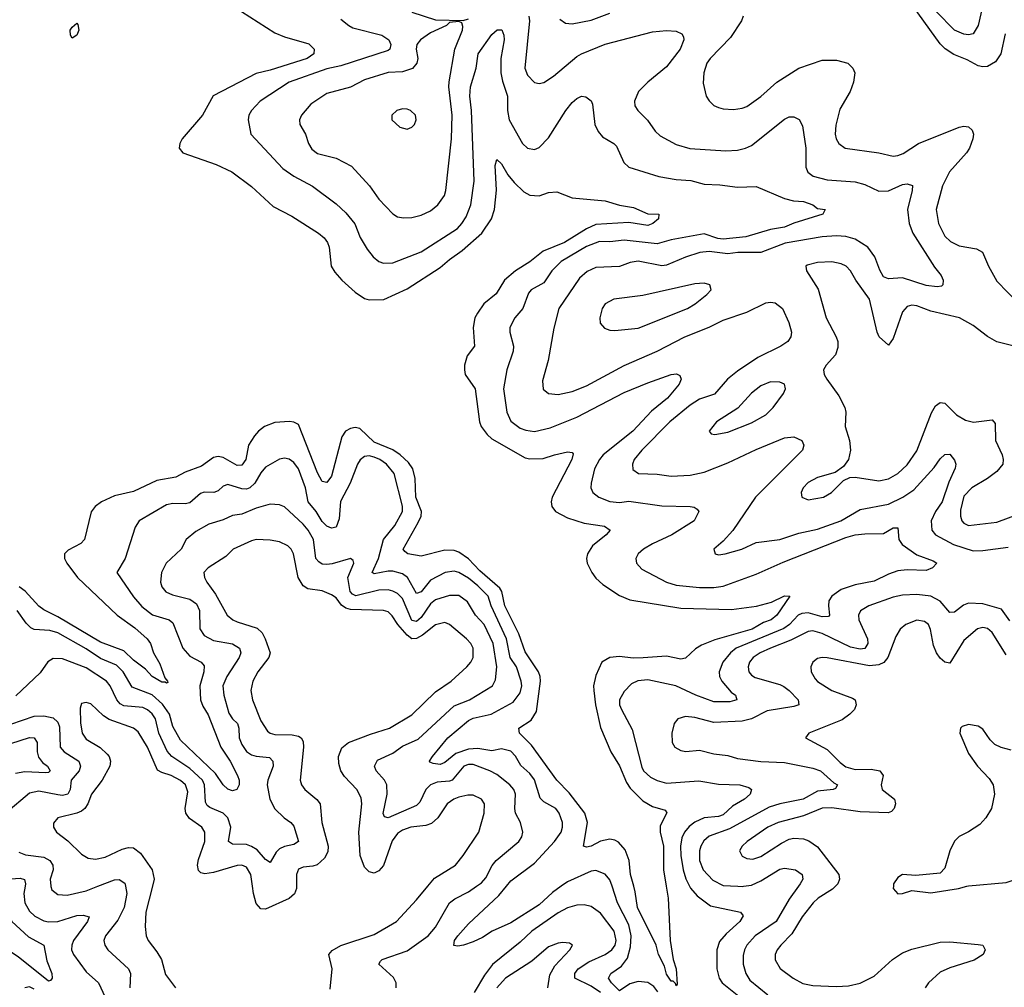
# Model space of a CAD drawing. Header units: inches. Extents: x 1843162 to 1959474, y 907081 to 1016326.
# Tile 503 of 656: x 1901088 to 1905261, y 999572 to 1003675. Entities that reach past the tile are written whole.
import ezdxf

# ---------------------------------------------------------------- set-up
doc = ezdxf.new("R2010")
doc.units = ezdxf.units.IN
doc.header["$MEASUREMENT"] = 0
doc.layers.add('B9000', color=7, linetype='Continuous')
doc.layers.add('B9909', color=7, linetype='Continuous')

msp = doc.modelspace()

# ---------------------------------------------------------------- linework, layer by layer
at = {"layer": 'B9000', "color": 5}
for points, elevation in [([(1905172.7, 1003750), (1905151, 1003650), (1905130, 1003615.4), (1905110, 1003610.9), (1905090, 1003613.8), (1905050, 1003630.8), (1904894.7, 1003790)], 460), ([(1905264.6, 1003615.4), (1905246.5, 1003530), (1905223.9, 1003496.1), (1905190, 1003476.9), (1905170, 1003475), (1905150, 1003479.9), (1905104.4, 1003504.4), (1905047.4, 1003527.4), (1905011.4, 1003551.4), (1904990, 1003573.1), (1904876.9, 1003730)], 480), ([(1902029, 1003710), (1902170, 1003618.8), (1902210, 1003602.2), (1902313.3, 1003573.2), (1902336.5, 1003550), (1902334.3, 1003530), (1902307.2, 1003510), (1902150, 1003460.3), (1902090, 1003447.3), (1901907.6, 1003352.4), (1901863.1, 1003270), (1901776.4, 1003170), (1901766.4, 1003150), (1901763.8, 1003130), (1901779.1, 1003110), (1901921.6, 1003061.6), (1901986.7, 1003030), (1902070, 1002967.9), (1902162.5, 1002882.5), (1902242.1, 1002842.1), (1902354.3, 1002770), (1902378.5, 1002750), (1902393.4, 1002730), (1902399.4, 1002710), (1902408.1, 1002630), (1902423.8, 1002603.8), (1902454.2, 1002570), (1902510, 1002520.2), (1902550, 1002493.1), (1902570, 1002487.3), (1902631.4, 1002488.6), (1902730, 1002533.5), (1902870, 1002623.7), (1902910, 1002658.4), (1902964.1, 1002695.9), (1903046.5, 1002770), (1903088.1, 1002830), (1903101.2, 1002870), (1903108.6, 1002951.4), (1903104, 1003056), (1903110, 1003082), (1903130, 1003063.7), (1903157.1, 1003017.1), (1903184.2, 1002984.2), (1903224.7, 1002944.7), (1903250, 1002930.9), (1903290, 1002928.1), (1903330, 1002942.8), (1903365.5, 1002945.5), (1903430, 1002919.5), (1903570, 1002907.3), (1903630, 1002888.8), (1903690, 1002879.2), (1903750, 1002851.5), (1903797.3, 1002850), (1903795.6, 1002830), (1903771.3, 1002810), (1903750, 1002802.4), (1903670, 1002814.6), (1903530, 1002806.3), (1903490, 1002787.8), (1903396.8, 1002730), (1903306.7, 1002693.3), (1903250, 1002648.6), (1903190, 1002609.9), (1903142.7, 1002570), (1903107.9, 1002512.1), (1903055.5, 1002470), (1903027.9, 1002430), (1903017.6, 1002410), (1903010.1, 1002370.1), (1903015.5, 1002290), (1902984.7, 1002250), (1902973.2, 1002210), (1902973.2, 1002190), (1902976.9, 1002170), (1903018.9, 1002110), (1903037.3, 1001970), (1903044.8, 1001950), (1903070, 1001915.2), (1903090, 1001897.3), (1903230, 1001817), (1903250, 1001812), (1903306.4, 1001813.6), (1903355.1, 1001830), (1903410, 1001841.7), (1903430, 1001839.1), (1903434.6, 1001834.6), (1903428.9, 1001810), (1903344.4, 1001650), (1903340.2, 1001630), (1903343.5, 1001610), (1903359.6, 1001590), (1903410, 1001562.3), (1903480.5, 1001540.5), (1903566.9, 1001526.9), (1903590.2, 1001510.3), (1903573.7, 1001490), (1903516.3, 1001443.7), (1903494.9, 1001410), (1903490.2, 1001390), (1903493.6, 1001370), (1903512.9, 1001330), (1903530, 1001306.7), (1903559.8, 1001279.8), (1903630, 1001232.8), (1903674.2, 1001214.2), (1903890, 1001179.8), (1904105.8, 1001174.2), (1904211.6, 1001188.4), (1904274.8, 1001205.2), (1904330, 1001231.6), (1904352.4, 1001230), (1904297.1, 1001150), (1904272.6, 1001130), (1904241.3, 1001118.7), (1904192.3, 1001090), (1904035.2, 1001044.8), (1903977.3, 1001022.7), (1903952.7, 1001007.3), (1903910, 1000967.6), (1903890, 1000963.8), (1903830, 1000976.5), (1903731.4, 1000968.6), (1903687.8, 1000967.8), (1903630, 1000974), (1903590, 1000970.9), (1903555.2, 1000950), (1903530, 1000893.6), (1903520.3, 1000850), (1903521, 1000830), (1903529.1, 1000769.1), (1903550, 1000673.7), (1903593.7, 1000570), (1903630.1, 1000510.1), (1903659.5, 1000439.5), (1903675.9, 1000415.9), (1903730, 1000361.7), (1903770, 1000338.7), (1903823.4, 1000323.4), (1903831.3, 1000311.3), (1903803.5, 1000256.5), (1903802.2, 1000230), (1903817.5, 1000170), (1903817, 1000070), (1903828.4, 1000000)], 420), ([(1902450, 1003677.4), (1902482.6, 1003650), (1902500.8, 1003640.8), (1902623, 1003610), (1902652.3, 1003590), (1902660.6, 1003570), (1902657.5, 1003550), (1902650, 1003544.1), (1902450, 1003479.5), (1902390, 1003467), (1902230, 1003409.9), (1902107.7, 1003330), (1902070.2, 1003290), (1902059, 1003270), (1902056.5, 1003250), (1902067.7, 1003190), (1902203.5, 1003043.5), (1902250, 1003011), (1902328.9, 1002968.9), (1902430, 1002893.8), (1902470, 1002855.9), (1902508.7, 1002808.7), (1902531.8, 1002751.8), (1902561.2, 1002701.2), (1902586.7, 1002670), (1902610.1, 1002650.1), (1902630, 1002642), (1902670, 1002643.8), (1902790, 1002690.7), (1902943.2, 1002790), (1902962.5, 1002810), (1902981, 1002839), (1903000.7, 1002890), (1903015, 1002990), (1903003.8, 1003290), (1902995.9, 1003350), (1902998.3, 1003390), (1903022.3, 1003470), (1903030.7, 1003530), (1903090, 1003611.5), (1903112, 1003632), (1903131.9, 1003631.9), (1903140.7, 1003610), (1903141.8, 1003590), (1903127.8, 1003510), (1903127.3, 1003450), (1903134, 1003414), (1903155.3, 1003350), (1903156.3, 1003290), (1903162.2, 1003250), (1903219, 1003150), (1903240.5, 1003130), (1903270, 1003124.6), (1903290, 1003133.4), (1903330, 1003174.3), (1903402.5, 1003290), (1903430, 1003323.6), (1903450, 1003341.1), (1903470, 1003350.3), (1903488.4, 1003348.4), (1903510, 1003330.7), (1903516.7, 1003316.7), (1903526.2, 1003230), (1903540.3, 1003200.3), (1903558.3, 1003178.3), (1903606, 1003150), (1903618, 1003138), (1903648.8, 1003070), (1903670.4, 1003050), (1903797.3, 1003010), (1903870, 1002997.5), (1903933.4, 1002993.4), (1903990, 1002978.2), (1904055.2, 1002975.2), (1904130, 1002964.6), (1904210, 1002967.9), (1904330, 1002916.5), (1904367.4, 1002907.4), (1904410, 1002904.1), (1904450.4, 1002890), (1904470, 1002874.6), (1904502, 1002870), (1904492, 1002850), (1904370, 1002811.9), (1904330, 1002794.8), (1904270, 1002784.9), (1904165.4, 1002754.6), (1904070, 1002743.9), (1904047.1, 1002747), (1903990, 1002766.5), (1903850, 1002741.4), (1903790, 1002725), (1903650, 1002739.9), (1903590, 1002733.1), (1903546.3, 1002733.7), (1903490, 1002713.1), (1903383.7, 1002650), (1903343.9, 1002610), (1903310, 1002559.5), (1903255.8, 1002530), (1903244.2, 1002515.8), (1903220.6, 1002450), (1903186.7, 1002410), (1903166.2, 1002370), (1903165.2, 1002350), (1903181, 1002290), (1903179.3, 1002270), (1903152.4, 1002190), (1903138.6, 1002110), (1903152.8, 1002010), (1903170, 1001972.6), (1903210, 1001943), (1903233.7, 1001933.7), (1903270, 1001929), (1903336.4, 1001943.6), (1903450, 1001990.1), (1903650, 1002094.5), (1903750, 1002134.8), (1903850, 1002170.2), (1903872.7, 1002172.8), (1903885.8, 1002165.8), (1903892, 1002150), (1903883.7, 1002130), (1903833.4, 1002070), (1903765.8, 1002014.2), (1903686.8, 1001930), (1903560.7, 1001830), (1903545.2, 1001810), (1903525, 1001770), (1903510.2, 1001710), (1903509.2, 1001690), (1903517.7, 1001670), (1903542.6, 1001650), (1903590, 1001631.9), (1903630, 1001628.2), (1903670, 1001632.5), (1903810, 1001613.2), (1903930.2, 1001610.2), (1903947.3, 1001607.3), (1903959.3, 1001599.3), (1903966, 1001590), (1903946.4, 1001550), (1903851.8, 1001490), (1903770, 1001452.5), (1903732.3, 1001430), (1903709.2, 1001410), (1903699.2, 1001390), (1903703.2, 1001370), (1903724.8, 1001344.8), (1903830, 1001289.5), (1903870, 1001277.5), (1903970, 1001266.8), (1904030, 1001266.4), (1904070, 1001272.7), (1904210, 1001323.5), (1904324.8, 1001375.2), (1904590, 1001478.8), (1904630, 1001490.1), (1904670, 1001495), (1904750, 1001496.6), (1904790, 1001519.6), (1904810, 1001520.7), (1904814.3, 1001470), (1904829.2, 1001450), (1904890, 1001405.2), (1904960.6, 1001380.6), (1904975.5, 1001370), (1904957, 1001350), (1904930, 1001339.1), (1904850, 1001342.6), (1904810, 1001338.4), (1904770, 1001323.9), (1904710, 1001293.4), (1904630, 1001279), (1904570, 1001258.7), (1904530, 1001230.6), (1904518.4, 1001210), (1904515.7, 1001190), (1904520.2, 1001150), (1904516.2, 1001143.8), (1904490, 1001143.2), (1904430, 1001159.2), (1904403.7, 1001156.3), (1904388.3, 1001150), (1904350.9, 1001110), (1904327.3, 1001092.7), (1904124.8, 1001010), (1904101.2, 1000990), (1904068.7, 1000950), (1904052.2, 1000910), (1904053.7, 1000890), (1904063.8, 1000870), (1904103.5, 1000823.5), (1904121.5, 1000810), (1904128.4, 1000790), (1904098.1, 1000781.9), (1904030, 1000782.3), (1903954.6, 1000810), (1903869.4, 1000850.6), (1903750, 1000875.8), (1903708.6, 1000871.4), (1903681.5, 1000858.5), (1903650, 1000825.4), (1903631.1, 1000790), (1903630.2, 1000770), (1903638.5, 1000750), (1903684.4, 1000664.4), (1903724.9, 1000504.9), (1903731.9, 1000490), (1903762.3, 1000462.3), (1903790, 1000448.2), (1903830, 1000436.8), (1903966.6, 1000446.6), (1904050, 1000432.5), (1904141, 1000430), (1904178.4, 1000418.4), (1904190.4, 1000410), (1904183.6, 1000390), (1904159.6, 1000370), (1904110, 1000339.9), (1904070, 1000302.3), (1904050, 1000295.9), (1903990, 1000289.9), (1903950, 1000272.3), (1903926.1, 1000253.9), (1903905.7, 1000230), (1903894.6, 1000205.4), (1903889.4, 1000170.6), (1903890.1, 1000130), (1903899.9, 1000070), (1903911.6, 1000031.6), (1903927.8, 1000000)], 440), ([(1902750, 1003706.3), (1902850, 1003674.2), (1902968, 1003672), (1902990, 1003679)], 460), ([(1903246.8, 1003690), (1903249.6, 1003670), (1903229.5, 1003470), (1903240.1, 1003440.1), (1903270, 1003409), (1903290, 1003404), (1903310, 1003408.1), (1903350, 1003435.2), (1903450, 1003518.6), (1903470, 1003530.9), (1903570, 1003570.8), (1903770, 1003623.8), (1903829.1, 1003629.1), (1903870, 1003626), (1903895, 1003615), (1903901.7, 1003601.7), (1903903.6, 1003590), (1903888.1, 1003550), (1903830, 1003475.5), (1903751.1, 1003410), (1903711.2, 1003370), (1903693.4, 1003330), (1903696.1, 1003310), (1903707.6, 1003290), (1903748.9, 1003248.9), (1903781.9, 1003201.9), (1903802.6, 1003182.6), (1903870, 1003146.3), (1903928.4, 1003128.4), (1904081.6, 1003118.4), (1904130, 1003121.2), (1904165.1, 1003130), (1904190, 1003141.8), (1904330, 1003252.8), (1904350, 1003262.6), (1904370, 1003263.7), (1904391.4, 1003251.4), (1904405.4, 1003225.4), (1904420.7, 1003130), (1904420.5, 1003050), (1904429, 1003029), (1904451.6, 1003011.6), (1904510, 1002995.4), (1904630, 1002988.1), (1904670, 1002976.6), (1904730, 1002947.2), (1904770, 1002949.4), (1904830, 1002975.5), (1904850, 1002979.6), (1904872.1, 1002972.1), (1904871, 1002951), (1904851.3, 1002870), (1904857.5, 1002810), (1904874.3, 1002770), (1904965.9, 1002625.9), (1904994.4, 1002590), (1905003, 1002570), (1905000.7, 1002550), (1904995.1, 1002544.9), (1904977.4, 1002542.6), (1904930, 1002547.9), (1904830, 1002580.5), (1904770, 1002576.4), (1904750, 1002585.1), (1904733.3, 1002613.3), (1904713.3, 1002670), (1904682.8, 1002710), (1904630, 1002744.4), (1904590, 1002755), (1904550, 1002758.8), (1904490, 1002753.8), (1904333.2, 1002726.8), (1904230, 1002688.4), (1904132.3, 1002687.7), (1904090, 1002681.9), (1904010, 1002691.8), (1903971.6, 1002688.4), (1903910, 1002668.4), (1903830, 1002634.2), (1903810, 1002631.4), (1903709.6, 1002650.4), (1903675.1, 1002644.9), (1903630, 1002628.1), (1903530, 1002624.6), (1903493.4, 1002606.6), (1903461.1, 1002578.9), (1903373.1, 1002450), (1903352.8, 1002367.2), (1903328.6, 1002230), (1903303.6, 1002143.6), (1903307.5, 1002107.5), (1903329.3, 1002089.3), (1903370, 1002085.6), (1903430, 1002098.7), (1903490, 1002122.4), (1903650, 1002209.1), (1903790, 1002269), (1903907.3, 1002330), (1904010, 1002370.6), (1904070, 1002400.1), (1904170, 1002434.7), (1904250, 1002474), (1904270, 1002477.4), (1904290, 1002474), (1904321.3, 1002450), (1904348.8, 1002391.2), (1904358.9, 1002350), (1904356.5, 1002330), (1904343.7, 1002310), (1904313.7, 1002290), (1904217.2, 1002242.8), (1904130, 1002184.2), (1904088.7, 1002150), (1904033.7, 1002086.3), (1903970, 1002065.2), (1903930, 1002039.9), (1903844, 1001970), (1903725, 1001850), (1903692.4, 1001810), (1903685.8, 1001790), (1903687.1, 1001767.1), (1903711, 1001750), (1903790, 1001747.2), (1903850, 1001739.5), (1903930, 1001743.1), (1903990, 1001756.4), (1904090, 1001796.1), (1904210, 1001852.5), (1904330, 1001902.2), (1904370, 1001906.7), (1904402.8, 1001890), (1904412.4, 1001870), (1904406.7, 1001850), (1904207.4, 1001650), (1904110.8, 1001509.2), (1904070, 1001464.2), (1904030.6, 1001430), (1904036, 1001410), (1904050, 1001406), (1904079, 1001410), (1904149.4, 1001430), (1904210, 1001458.3), (1904310, 1001470.1), (1904390, 1001497.8), (1904470, 1001515), (1904568.7, 1001550), (1904650, 1001598), (1904770, 1001620.1), (1904830.7, 1001650), (1904878.4, 1001681.6), (1904964.7, 1001775.3), (1904990, 1001812.9), (1905010, 1001831.2), (1905030, 1001832.2), (1905050, 1001807.3), (1905055.5, 1001790), (1905052.6, 1001772.6), (1905026.6, 1001713.4), (1904998.2, 1001630), (1904969.6, 1001590), (1904952.1, 1001550), (1904953.9, 1001510), (1904969.4, 1001490), (1905046.7, 1001450), (1905130, 1001422.4), (1905170, 1001423.6), (1905278.5, 1001438.5)], 460), ([(1903377.1, 1003677.1), (1903400.9, 1003660.9), (1903430, 1003657.5), (1903510, 1003672.5), (1903590, 1003702.5)], 480), ([(1904154.7, 1003690), (1904147.5, 1003670), (1904100.7, 1003599.3), (1904014.7, 1003510), (1904000.2, 1003490), (1903987.2, 1003450), (1903985.4, 1003405.4), (1903998.4, 1003350), (1904010.3, 1003330.3), (1904030, 1003310.5), (1904050, 1003302), (1904070, 1003296.5), (1904114.1, 1003294.1), (1904150, 1003299.1), (1904170, 1003307.1), (1904230, 1003349.2), (1904297.6, 1003410), (1904390, 1003469.4), (1904490, 1003502.7), (1904550, 1003503.8), (1904598.7, 1003490), (1904619.1, 1003470), (1904627.2, 1003450), (1904621.7, 1003410), (1904608.7, 1003370), (1904564.6, 1003295.4), (1904547.3, 1003227.3), (1904544.8, 1003190), (1904548.6, 1003170), (1904559.7, 1003150), (1904586.7, 1003130), (1904730, 1003110.6), (1904790, 1003096.9), (1904810, 1003098.5), (1904832.2, 1003107.8), (1904898.3, 1003150), (1905070, 1003219.3), (1905090, 1003223.9), (1905110, 1003220.9), (1905125.8, 1003205.8), (1905130.2, 1003190), (1905128.2, 1003170), (1905113.6, 1003130), (1905101.6, 1003110), (1905029.6, 1003030), (1904999.2, 1002970), (1904972.9, 1002870), (1904983.2, 1002810), (1905010, 1002757.6), (1905033.7, 1002733.7), (1905070, 1002716.6), (1905143.6, 1002703.6), (1905169.3, 1002689.3), (1905194, 1002630), (1905230, 1002566.7), (1905370, 1002422.3)], 480), ([(1905450, 1002253.8), (1905230, 1002308.9), (1905190, 1002332.1), (1905130, 1002377.8), (1905071.6, 1002410), (1904950, 1002438.5), (1904890, 1002462), (1904870, 1002465), (1904850, 1002458.6), (1904830, 1002435.6), (1904790, 1002322.7), (1904770, 1002295.1), (1904731.6, 1002330), (1904722, 1002350), (1904689.9, 1002490), (1904631.5, 1002570), (1904609.8, 1002610), (1904591.1, 1002630), (1904570, 1002640.3), (1904530, 1002647.9), (1904470, 1002646), (1904426.3, 1002633.7), (1904420.7, 1002630), (1904423, 1002610), (1904472, 1002532), (1904507, 1002410), (1904549.3, 1002330), (1904555.4, 1002310), (1904555.7, 1002284.3), (1904546.1, 1002253.9), (1904506.4, 1002210), (1904495.3, 1002190), (1904498, 1002170), (1904508.8, 1002150), (1904559.7, 1002079.7), (1904586, 1002030), (1904589.4, 1002010), (1904587, 1001950), (1904605.2, 1001890), (1904609.2, 1001850), (1904600.7, 1001810), (1904579.8, 1001780.2), (1904544.9, 1001755.1), (1904470, 1001734.2), (1904430, 1001711.9), (1904409.1, 1001690), (1904400.9, 1001670), (1904403.1, 1001650), (1904430, 1001638.6), (1904494.5, 1001650), (1904529.7, 1001670), (1904579.6, 1001720.4), (1904606.8, 1001733.2), (1904630, 1001735), (1904730, 1001719.2), (1904770, 1001728.4), (1904810.8, 1001750), (1904850, 1001786.7), (1904890, 1001846.2), (1904952.8, 1002007.2), (1904970, 1002037), (1904990, 1002051.5), (1905010, 1002049), (1905059.3, 1001999.3), (1905096.9, 1001976.9), (1905131.4, 1001968.6), (1905210, 1001978.3), (1905222, 1001962), (1905224.1, 1001890), (1905251.9, 1001830), (1905256.8, 1001810), (1905254.8, 1001790), (1905230, 1001759.5), (1905190.5, 1001729.5), (1905123.9, 1001690), (1905090, 1001654), (1905075.4, 1001595.4), (1905075.5, 1001570), (1905082, 1001550), (1905090, 1001539.7), (1905110, 1001529.5), (1905230, 1001544.6), (1905450, 1001625.6)], 480), ([(1903690.9, 1000000), (1903677.5, 1000050), (1903672, 1000110), (1903655.1, 1000155.1), (1903626.9, 1000186.9), (1903610, 1000196.2), (1903590, 1000199.8), (1903550, 1000190.9), (1903509.8, 1000169.8), (1903490, 1000165.5), (1903478.4, 1000170), (1903495.3, 1000270), (1903483.6, 1000310), (1903416.9, 1000396.9), (1903365.2, 1000450), (1903258.1, 1000598.1), (1903206.6, 1000650), (1903203.5, 1000670), (1903255.5, 1000704.5), (1903278.8, 1000741.2), (1903295, 1000870), (1903293.8, 1000890), (1903287.4, 1000910), (1903230, 1000994.6), (1903203.6, 1001070), (1903144.9, 1001190), (1903131.9, 1001250), (1903123.9, 1001263.9), (1903038.1, 1001338.1), (1902990, 1001388.4), (1902950, 1001417.6), (1902930, 1001424), (1902890, 1001424.7), (1902790, 1001399.8), (1902733.2, 1001410), (1902720.4, 1001420.4), (1902714.2, 1001430), (1902777.3, 1001542.7), (1902789.5, 1001570), (1902791, 1001590), (1902767.4, 1001650), (1902764.3, 1001730), (1902754.3, 1001770), (1902736.7, 1001796.7), (1902700.3, 1001830), (1902670, 1001851.1), (1902590, 1001883.7), (1902530, 1001941.8), (1902510, 1001945.7), (1902490, 1001941.7), (1902469.7, 1001930.3), (1902453.7, 1001906.3), (1902410, 1001738.7), (1902390, 1001712.4), (1902370, 1001716.4), (1902350, 1001753.1), (1902270, 1001958.7), (1902250, 1001968.7), (1902231.2, 1001971.2), (1902170, 1001967), (1902125.6, 1001950), (1902099.8, 1001930), (1902082.8, 1001910), (1902058.4, 1001870), (1902046.7, 1001810), (1902030, 1001785.2), (1902010, 1001784.9), (1901950, 1001818.1), (1901930, 1001821.9), (1901910, 1001818.4), (1901858.8, 1001781.2), (1901790, 1001756.4), (1901750, 1001735.2), (1901670, 1001720.7), (1901570, 1001674.7), (1901490, 1001656.2), (1901434.4, 1001630), (1901408.3, 1001610), (1901391.4, 1001588.6), (1901362.7, 1001470), (1901347, 1001453), (1901294.2, 1001425.8), (1901278.6, 1001410), (1901278.5, 1001390), (1901288, 1001370), (1901332.5, 1001310), (1901502, 1001150), (1901575.6, 1001095.6), (1901628.8, 1001048.8), (1901642.7, 1001030), (1901655.2, 1000990), (1901682.7, 1000942.7), (1901703.4, 1000883.4), (1901715.3, 1000870), (1901715.6, 1000864.4), (1901710, 1000860.9), (1901705.3, 1000865.3), (1901690, 1000864.9), (1901650, 1000889.9), (1901620.8, 1000920.8), (1901570, 1000959), (1901530, 1000998.3), (1901430, 1001035.3), (1901250, 1001142.3), (1901190, 1001171.8), (1901170, 1001187.3), (1901111.5, 1001251.5), (1901086.6, 1001270)], 420), ([(1903150.9, 1000000), (1903170, 1000023.2), (1903270, 1000098.2), (1903355.2, 1000190), (1903382.8, 1000230), (1903389.2, 1000250), (1903388.6, 1000270), (1903374.6, 1000310), (1903360.2, 1000330), (1903310, 1000358.1), (1903293.7, 1000373.7), (1903270, 1000452.1), (1903250, 1000478.5), (1903211.9, 1000511.9), (1903190, 1000552.2), (1903170, 1000573.1), (1903130, 1000582.5), (1903090, 1000573.7), (1903030, 1000584.2), (1902990, 1000581.5), (1902937.4, 1000562.6), (1902890, 1000524.8), (1902870, 1000516.1), (1902840.2, 1000520.2), (1902826.9, 1000526.9), (1902825.4, 1000530), (1902838.4, 1000550), (1902903, 1000630), (1902990, 1000703.7), (1903010, 1000713.6), (1903086, 1000730), (1903179.7, 1000780.3), (1903210, 1000820.3), (1903215.8, 1000850), (1903213.5, 1000870), (1903193.2, 1000930), (1903166.8, 1000970), (1903152, 1001050), (1903086.1, 1001190), (1903073.4, 1001230), (1903030, 1001274.8), (1902990, 1001306.2), (1902950, 1001331.2), (1902930, 1001336.1), (1902892, 1001330), (1902830, 1001297.5), (1902790, 1001249.3), (1902770, 1001241.7), (1902732.2, 1001310), (1902710, 1001324.5), (1902670, 1001336.5), (1902650, 1001336.8), (1902590, 1001325.2), (1902582, 1001330), (1902609, 1001390), (1902629.5, 1001470), (1902678.2, 1001530), (1902710.4, 1001590), (1902710, 1001611.8), (1902675.5, 1001750), (1902643.2, 1001790), (1902614.8, 1001810), (1902590, 1001819.6), (1902570, 1001825), (1902550, 1001822.9), (1902531.2, 1001808.8), (1902519.4, 1001790), (1902488.7, 1001710), (1902448.5, 1001631.5), (1902442.3, 1001557.7), (1902430, 1001522.6), (1902410, 1001518.2), (1902390, 1001527.4), (1902370, 1001547.2), (1902344.1, 1001590), (1902310.9, 1001630.9), (1902299.2, 1001690), (1902270, 1001770.8), (1902250, 1001797.7), (1902230, 1001811.9), (1902210, 1001816), (1902190, 1001810.9), (1902130, 1001777.3), (1902110, 1001754), (1902085.2, 1001710), (1902063.5, 1001690), (1902050, 1001684.3), (1902030, 1001684.9), (1901970, 1001703.4), (1901950, 1001696.5), (1901930, 1001677), (1901910.4, 1001670), (1901870, 1001671.6), (1901854.8, 1001665.2), (1901810, 1001626.8), (1901790, 1001621.6), (1901737, 1001623), (1901710, 1001618), (1901594, 1001550), (1901577, 1001523), (1901534.7, 1001390), (1901500.2, 1001330), (1901570, 1001227.2), (1901606.4, 1001186.4), (1901651.3, 1001151.3), (1901721.3, 1001130), (1901737.7, 1001117.7), (1901779.3, 1001010), (1901810, 1000976.4), (1901856.9, 1000950), (1901870, 1000934.9), (1901868.4, 1000910), (1901851, 1000850), (1901854, 1000790), (1901863.8, 1000763.8), (1901886.4, 1000726.4), (1901940.8, 1000590), (1901980.4, 1000530), (1902011, 1000470), (1902018.2, 1000450), (1902018.9, 1000430), (1902009.2, 1000410.8), (1901990, 1000405), (1901970, 1000411.5), (1901950, 1000429.8), (1901917.9, 1000477.9), (1901770, 1000619.5), (1901737.9, 1000677.9), (1901722.6, 1000730), (1901692.9, 1000772.9), (1901650, 1000811.6), (1901565, 1000845), (1901526.7, 1000910), (1901497.9, 1000937.9), (1901430, 1000965.6), (1901370, 1001007.5), (1901250, 1001075.5), (1901215.7, 1001084.3), (1901150, 1001088.6), (1901135.6, 1001095.6), (1901115.5, 1001115.5), (1901077.5, 1001170)], 440), ([(1903024.4, 1000000), (1903045.3, 1000014.7), (1903064.1, 1000035.9), (1903091.4, 1000088.6), (1903108, 1000110), (1903203.8, 1000190), (1903216.5, 1000210), (1903220.8, 1000230), (1903210.8, 1000270), (1903189.8, 1000310), (1903186.6, 1000330), (1903189.2, 1000390), (1903182.7, 1000410), (1903165.5, 1000430), (1903110, 1000474.3), (1903081, 1000490), (1903010, 1000516.4), (1902990, 1000516.3), (1902970.5, 1000509.5), (1902921.4, 1000450), (1902910, 1000445.1), (1902858.3, 1000441.7), (1902830, 1000429.9), (1902809.6, 1000410), (1902783.7, 1000356.3), (1902770, 1000342), (1902649.8, 1000289.8), (1902634.3, 1000294.3), (1902629.3, 1000309.3), (1902645.5, 1000390), (1902644.9, 1000430), (1902634.4, 1000450), (1902598.8, 1000490), (1902592.2, 1000510), (1902605.4, 1000534.6), (1902670, 1000564.2), (1902710, 1000593.6), (1902776.7, 1000623.3), (1902930, 1000765.2), (1902994.4, 1000790), (1903092.2, 1000850), (1903104.3, 1000875.7), (1903109.9, 1000930), (1903095.4, 1001030), (1903056.7, 1001110), (1903020.2, 1001150), (1902986, 1001206), (1902950, 1001233.4), (1902910, 1001233.4), (1902850, 1001214.1), (1902830, 1001197.2), (1902790, 1001139.9), (1902770, 1001122.5), (1902750, 1001126.6), (1902710, 1001220.5), (1902690, 1001241.1), (1902670, 1001251.3), (1902650, 1001256.6), (1902610, 1001255.9), (1902512.4, 1001232.4), (1902498.7, 1001238.7), (1902489.3, 1001250), (1902479, 1001310), (1902505, 1001370), (1902502, 1001382), (1902489.8, 1001389.8), (1902412.4, 1001367.6), (1902390, 1001365.1), (1902370, 1001366.7), (1902355.6, 1001375.6), (1902343.9, 1001390), (1902332.8, 1001470), (1902311.1, 1001510), (1902290, 1001535.2), (1902210, 1001608.9), (1902190, 1001618), (1902150, 1001620.3), (1902090, 1001603.2), (1902030, 1001578.1), (1901990, 1001572), (1901950, 1001553.4), (1901890, 1001536.3), (1901834.8, 1001505.2), (1901794, 1001470), (1901772.4, 1001430), (1901709.4, 1001370), (1901689.4, 1001330), (1901685.5, 1001290), (1901690.2, 1001270), (1901708.1, 1001248.1), (1901735.7, 1001235.7), (1901810, 1001218.1), (1901838.1, 1001198.1), (1901850.8, 1001170), (1901852, 1001092), (1901870, 1001063), (1901910, 1001042.5), (1901990, 1001027.5), (1902020.2, 1001010), (1902025.6, 1000990), (1902017.8, 1000970), (1901965.7, 1000890), (1901949.5, 1000850), (1901953.4, 1000810), (1901974, 1000734), (1901990, 1000710.1), (1902011, 1000690), (1902016.9, 1000670), (1902018.2, 1000630), (1902030, 1000601.1), (1902050, 1000572.2), (1902070, 1000557.9), (1902090, 1000551.6), (1902146.7, 1000546.7), (1902161.2, 1000530), (1902162.3, 1000510), (1902139.9, 1000450), (1902137.3, 1000430), (1902148.7, 1000370), (1902170, 1000328.6), (1902209.7, 1000289.7), (1902238, 1000270), (1902250, 1000254.6), (1902269.2, 1000190), (1902250, 1000176.5), (1902210, 1000169.4), (1902190, 1000159.5), (1902175.8, 1000144.2), (1902150, 1000100.5), (1902130, 1000113.1), (1902094.3, 1000154.3), (1902070, 1000169.4), (1902050, 1000177.3), (1901990, 1000178.2), (1901973.3, 1000190), (1901982.8, 1000250), (1901970.4, 1000290), (1901950, 1000310.4), (1901894.1, 1000334.1), (1901882.9, 1000342.9), (1901876.2, 1000356.2), (1901872.1, 1000430), (1901863, 1000450), (1901810, 1000499.7), (1901733.4, 1000550), (1901712.7, 1000572.7), (1901678.2, 1000650), (1901663.7, 1000710), (1901650, 1000730.9), (1901630, 1000748.9), (1901610, 1000758.2), (1901530, 1000765), (1901514.1, 1000774.1), (1901499.5, 1000790), (1901472.2, 1000850), (1901456.3, 1000870), (1901370, 1000926.4), (1901270, 1000964), (1901230, 1000965.8), (1901207.5, 1000952.5), (1901174.6, 1000905.4), (1901072.1, 1000807.9)], 460), ([(1902817.6, 1000000), (1902845.7, 1000034.3), (1902935.3, 1000090), (1902967.9, 1000130), (1903033.8, 1000230), (1903056.8, 1000310), (1903058.2, 1000350), (1903045.1, 1000370), (1903010, 1000386.8), (1902987, 1000387), (1902950, 1000377.8), (1902927.7, 1000370), (1902900.2, 1000350), (1902860.9, 1000290), (1902833.8, 1000266.2), (1902810, 1000257.3), (1902746.4, 1000250), (1902710, 1000237.5), (1902690, 1000223.6), (1902666.8, 1000193.2), (1902630, 1000088.3), (1902610, 1000065.1), (1902590, 1000055.3), (1902570, 1000061.8), (1902550, 1000081.5), (1902531.9, 1000130), (1902526.2, 1000230), (1902538.7, 1000350), (1902535.6, 1000375.6), (1902516.8, 1000410), (1902465.5, 1000465.5), (1902450, 1000489.7), (1902441, 1000521), (1902439.1, 1000550), (1902453.5, 1000586.5), (1902481.5, 1000610), (1902574.5, 1000645.5), (1902655.1, 1000670), (1902750, 1000726.6), (1902850, 1000825.2), (1902916.8, 1000870), (1902983.5, 1000930), (1903000.7, 1000950), (1903010.6, 1000970), (1903010.5, 1001010), (1903001, 1001030), (1902982.2, 1001050), (1902910, 1001109.8), (1902890, 1001118.1), (1902850, 1001109.4), (1902795.5, 1001064.5), (1902770, 1001050.7), (1902750, 1001049.4), (1902730, 1001064.7), (1902691.2, 1001110), (1902667.6, 1001147.6), (1902650, 1001163.7), (1902630, 1001169.9), (1902490, 1001174.4), (1902470, 1001178.9), (1902451.6, 1001191.6), (1902430, 1001223), (1902410, 1001236.2), (1902370, 1001253.3), (1902310, 1001261.3), (1902290, 1001273.6), (1902269.1, 1001309.1), (1902249.3, 1001409.3), (1902238.4, 1001430), (1902224.4, 1001444.4), (1902190, 1001461), (1902150, 1001468.3), (1902090.5, 1001470.5), (1902070, 1001465.4), (1901992.9, 1001430), (1901962, 1001398), (1901887.2, 1001350), (1901869.2, 1001330), (1901871.4, 1001310), (1901880.7, 1001290), (1901918.8, 1001238.8), (1901967.7, 1001150), (1901991.6, 1001130), (1902010, 1001121.1), (1902094.9, 1001094.9), (1902115.4, 1001075.4), (1902128, 1001050), (1902150.1, 1000990), (1902144.3, 1000970), (1902098, 1000910), (1902075.7, 1000870), (1902068.1, 1000830), (1902074.3, 1000790), (1902110, 1000701.1), (1902137.8, 1000657.8), (1902149.2, 1000649.2), (1902170, 1000643.6), (1902242.8, 1000642.8), (1902270, 1000636.8), (1902280.8, 1000630), (1902290, 1000614.4), (1902291.4, 1000590), (1902276.5, 1000450), (1902282.2, 1000430), (1902297.3, 1000410), (1902347.8, 1000367.8), (1902361.1, 1000350), (1902368.2, 1000270), (1902396, 1000170), (1902393.9, 1000146.1), (1902380.2, 1000119.8), (1902348.6, 1000091.4), (1902330, 1000084.7), (1902290, 1000080.6), (1902270, 1000071.9), (1902261.5, 1000050), (1902261.5, 1000000)], 480), ([(1905285.3, 1001125.3), (1905250, 1001175.7), (1905170, 1001197.3), (1905110, 1001201.2), (1905087.9, 1001192.1), (1905050, 1001162.2), (1905030, 1001161.5), (1904989.5, 1001209.5), (1904950, 1001229.9), (1904890, 1001236.7), (1904830, 1001234.9), (1904790, 1001226.6), (1904686.7, 1001190), (1904651.7, 1001168.3), (1904644.1, 1001150), (1904644.8, 1001130), (1904681.3, 1001050), (1904683.1, 1001030), (1904670, 1001008.5), (1904650, 1001005.2), (1904610, 1001014.2), (1904490, 1001072.3), (1904450, 1001083.1), (1904430, 1001080.6), (1904356.5, 1001043.5), (1904270, 1001009.9), (1904226.2, 1000990), (1904196.8, 1000970), (1904181.7, 1000950), (1904175.3, 1000930), (1904178.9, 1000910), (1904190, 1000895.8), (1904205.9, 1000885.9), (1904310, 1000855.5), (1904326.8, 1000846.8), (1904349.3, 1000830), (1904387.9, 1000790), (1904390.8, 1000769.2), (1904370, 1000762), (1904255.9, 1000744.1), (1904190, 1000710.4), (1904150, 1000699.9), (1904030, 1000694), (1903950, 1000716.3), (1903910, 1000720.3), (1903877.1, 1000710), (1903862.7, 1000690), (1903852.4, 1000650), (1903854.3, 1000610), (1903865.3, 1000590), (1903890, 1000575.3), (1903911.2, 1000571.2), (1903970, 1000577.7), (1904030, 1000562.3), (1904090, 1000555), (1904130, 1000542), (1904229.7, 1000529.7), (1904330, 1000525.1), (1904450, 1000500.6), (1904482.8, 1000490), (1904539.2, 1000439.2), (1904554.9, 1000430), (1904545.8, 1000414.1), (1904536, 1000410), (1904470, 1000402.8), (1904409.2, 1000370), (1904310, 1000349.6), (1904264.6, 1000335.4), (1904096.6, 1000243.4), (1904010, 1000212.3), (1903987.6, 1000192.4), (1903974.8, 1000170), (1903969.6, 1000150), (1903970.1, 1000110), (1903985.5, 1000070), (1904025.6, 1000025.6), (1904070, 1000002.7), (1904131.6, 1000000)], 460), ([(1905270, 1000981.5), (1905210, 1001076.1), (1905190, 1001093), (1905170, 1001097.6), (1905148.3, 1001091.7), (1905090, 1001042.2), (1905030, 1000945.8), (1905010, 1000949.9), (1904990, 1000967.5), (1904973.8, 1000990), (1904961.4, 1001021.4), (1904948.5, 1001088.5), (1904940.2, 1001110), (1904923.4, 1001123.4), (1904890, 1001128.6), (1904843.7, 1001110), (1904819.5, 1001090), (1904801.2, 1001058.8), (1904768.4, 1000970), (1904750.7, 1000949.3), (1904730, 1000939.2), (1904690, 1000934.5), (1904510.8, 1000969.2), (1904489.6, 1000970.4), (1904470, 1000965.3), (1904449.2, 1000950), (1904441.5, 1000930), (1904442.5, 1000910), (1904459.5, 1000879.5), (1904470, 1000867.8), (1904530, 1000830.8), (1904617.9, 1000797.9), (1904628.8, 1000790), (1904634, 1000770), (1904625.8, 1000750), (1904606.8, 1000730), (1904573.9, 1000706.1), (1904433, 1000650), (1904419.1, 1000630), (1904510, 1000579.8), (1904565.3, 1000525.3), (1904590, 1000507), (1904630, 1000494.6), (1904696.9, 1000496.9), (1904733.8, 1000490), (1904747.8, 1000470), (1904739.1, 1000430), (1904743.2, 1000410), (1904796.5, 1000370), (1904800.9, 1000350), (1904795.1, 1000330), (1904783.3, 1000316.7), (1904768.9, 1000311.1), (1904650, 1000315.7), (1904530, 1000333), (1904490, 1000330.8), (1904410, 1000299), (1904302.3, 1000270), (1904259.1, 1000250), (1904171.3, 1000190), (1904150.2, 1000170), (1904139.5, 1000150), (1904150, 1000127.4), (1904170, 1000117.8), (1904195.4, 1000115.4), (1904230, 1000126.1), (1904316.9, 1000183.1), (1904350, 1000199.8), (1904370, 1000204.6), (1904410, 1000201.5), (1904432.9, 1000192.9), (1904470, 1000167.4), (1904559.8, 1000050), (1904563.1, 1000030), (1904555.4, 1000010), (1904545.4, 1000000)], 480), ([(1902075, 1000000), (1902068.4, 1000050), (1902050, 1000081.2), (1902030, 1000089.9), (1902010, 1000088), (1901910, 1000057.8), (1901872.6, 1000052.6), (1901856.6, 1000056.6), (1901846.3, 1000066.3), (1901841.9, 1000090), (1901845.8, 1000114.2), (1901872.8, 1000190), (1901872.6, 1000230), (1901860.2, 1000250), (1901807.8, 1000287.8), (1901792.8, 1000310), (1901789.4, 1000330), (1901800.5, 1000400.5), (1901791.6, 1000430), (1901770, 1000448), (1901730.8, 1000470), (1901690, 1000481.9), (1901672.1, 1000492.1), (1901629.9, 1000590), (1901590, 1000655.6), (1901570, 1000670.4), (1901467.1, 1000707.1), (1901443.5, 1000723.5), (1901390, 1000773.5), (1901370, 1000779.7), (1901350, 1000775.1), (1901344.7, 1000755.3), (1901346.3, 1000693.7), (1901353.6, 1000650), (1901370, 1000624.4), (1901428.6, 1000588.6), (1901459.6, 1000559.6), (1901467.2, 1000550), (1901472.8, 1000530), (1901470.1, 1000510), (1901438, 1000450), (1901392.5, 1000390), (1901377.2, 1000350), (1901364.4, 1000330), (1901350, 1000318), (1901330, 1000309.9), (1901250, 1000290.8), (1901231.8, 1000268.2), (1901231.7, 1000250), (1901244.6, 1000230), (1901292.7, 1000192.7), (1901350, 1000136.9), (1901378.9, 1000118.9), (1901410, 1000115.5), (1901450, 1000123.3), (1901523, 1000157), (1901550, 1000164.5), (1901570, 1000163), (1901600.5, 1000140.5), (1901649.5, 1000070), (1901658.7, 1000030), (1901650.9, 1000000)], 480), ([(1901050, 1000687.5), (1901150, 1000720.9), (1901190, 1000722.7), (1901230, 1000714.8), (1901250, 1000695.6), (1901256.4, 1000676.4), (1901259.8, 1000590), (1901276, 1000570), (1901338.6, 1000530), (1901346.6, 1000510), (1901340.1, 1000490), (1901306.8, 1000450), (1901302.2, 1000410), (1901291.6, 1000390), (1901270, 1000385.4), (1901250, 1000387.3), (1901170, 1000403.6), (1901130, 1000394.6), (1901029.2, 1000310)], 460), ([(1905290, 1000577.6), (1905248.6, 1000588.6), (1905221.7, 1000601.7), (1905201.4, 1000621.4), (1905170, 1000665.6), (1905150, 1000679.7), (1905110, 1000685.6), (1905083.1, 1000676.9), (1905076.3, 1000670), (1905072.7, 1000650), (1905110, 1000562.8), (1905148.4, 1000510), (1905197.7, 1000457.7), (1905214.4, 1000430), (1905219.7, 1000390), (1905206.5, 1000330), (1905183.5, 1000290), (1905157.3, 1000262.7), (1905110, 1000230.7), (1905070, 1000211.8), (1905050, 1000191.1), (1905030.2, 1000150), (1905010, 1000077.2), (1904990, 1000055.1), (1904886.3, 1000046.3), (1904830, 1000049.4), (1904810, 1000037), (1904792.2, 1000010), (1904791.3, 1000000)], 520), ([(1901050, 1000605.7), (1901130, 1000631.4), (1901149.5, 1000629.5), (1901161.8, 1000610), (1901161.6, 1000570), (1901167.8, 1000547.8), (1901185.2, 1000525.2), (1901206, 1000510), (1901217.8, 1000490), (1901210, 1000482.5), (1901199.2, 1000480.8), (1901110, 1000485.6), (1901070, 1000478.5)], 440), ([(1901084.9, 1000144.9), (1901113.3, 1000133.4), (1901190, 1000123.8), (1901216.6, 1000110), (1901228.9, 1000090), (1901230.7, 1000070), (1901217.3, 1000030), (1901219.5, 1000000)], 460), ([(1905102.2, 1000000), (1905110, 1000002.3), (1905270, 1000016.3), (1905325.2, 1000034.8), (1905470, 1000114.5), (1905530, 1000124.5), (1905570, 1000138.6), (1905590, 1000140.7), (1905670, 1000108.9), (1905750, 1000099.4), (1905854.9, 1000114.9), (1905870, 1000112), (1905908.8, 1000088.8), (1905930, 1000084.4), (1905946.4, 1000066.4), (1905956.2, 1000000)], 520), ([(1903599.1, 1000000), (1903590, 1000027.2), (1903570, 1000051.7), (1903530, 1000066.9), (1903510, 1000063.8), (1903410, 1000018.7), (1903383, 1000000)], 440), ([(1904155.4, 1000000), (1904190, 1000005.2), (1904230, 1000023.3), (1904310, 1000072.5), (1904330, 1000077), (1904376.3, 1000070), (1904404.2, 1000050), (1904406.9, 1000030), (1904396.8, 1000010), (1904389.6, 1000000)], 460), ([(1901030, 1000029.6), (1901090, 1000035), (1901108.2, 1000028.2), (1901112.8, 1000010), (1901111.2, 1000000)], 440), ([(1901420, 1000000), (1901490, 1000027.5), (1901510, 1000029.3), (1901533.8, 1000013.8), (1901536.4, 1000000)], 460)]:
    msp.add_lwpolyline(points, dxfattribs=dict(at, elevation=elevation))
for points, elevation in [([(1901310, 1003596), (1901303.5, 1003610), (1901302.3, 1003630), (1901310, 1003643.8), (1901330, 1003660.5), (1901335.1, 1003655.1), (1901338.5, 1003630), (1901330, 1003609.6)], 380), ([(1902950, 1003667.3), (1902910, 1003663.6), (1902897.6, 1003650), (1902830, 1003619.4), (1902787.4, 1003590), (1902770.9, 1003570), (1902768.9, 1003550), (1902776.1, 1003510), (1902771.6, 1003490), (1902752.4, 1003467.6), (1902710, 1003454.3), (1902650, 1003451.4), (1902550, 1003419.5), (1902490, 1003389.2), (1902390, 1003362.4), (1902322.7, 1003317.3), (1902282.7, 1003270), (1902273.8, 1003250), (1902275.5, 1003230), (1902299.1, 1003190), (1902312.2, 1003150), (1902325.8, 1003125.7), (1902350, 1003107.6), (1902430, 1003087.1), (1902494, 1003054), (1902570.2, 1002970), (1902610, 1002914.3), (1902670, 1002851.6), (1902690, 1002839.6), (1902714.7, 1002834.7), (1902750, 1002835.8), (1902790, 1002846.2), (1902830, 1002864.9), (1902860.4, 1002890), (1902888.9, 1002930), (1902894.9, 1002950), (1902917.7, 1003170), (1902921.3, 1003270), (1902907, 1003390), (1902908, 1003412), (1902933.2, 1003550), (1902964.4, 1003630), (1902966.3, 1003646.3), (1902962, 1003662)], 460), ([(1902710, 1003297.6), (1902686.8, 1003290), (1902666, 1003270), (1902666, 1003250), (1902699.9, 1003219.9), (1902730, 1003210.8), (1902750, 1003218.8), (1902761.2, 1003230), (1902769.2, 1003250), (1902766, 1003270), (1902744, 1003290), (1902730, 1003296.2)], 480), ([(1903990, 1002557.6), (1903950, 1002554.5), (1903730, 1002506), (1903606, 1002490), (1903570, 1002469.4), (1903557.6, 1002450), (1903546.7, 1002410), (1903548.7, 1002388.7), (1903566.9, 1002366.9), (1903590, 1002358.4), (1903610, 1002357), (1903710, 1002366.4), (1903918.7, 1002450), (1903951.3, 1002470), (1904000.7, 1002510), (1904019.3, 1002530), (1904014, 1002550)], 480), ([(1904270, 1002139.3), (1904230, 1002121.6), (1904190, 1002090.7), (1904132.2, 1002027.8), (1904041.3, 1001970), (1904010.7, 1001930), (1904018.8, 1001918.8), (1904035.2, 1001915.2), (1904090, 1001926.2), (1904190, 1001965.2), (1904250, 1001998.8), (1904282.4, 1002030), (1904325.1, 1002090), (1904333.6, 1002110), (1904329.2, 1002130), (1904310, 1002138)], 480)]:
    msp.add_lwpolyline(points, close=True, dxfattribs=dict(at, elevation=elevation))
at = {"layer": 'B9909', "color": 5}
for points, elevation in [([(1900924.5, 1000000), (1900970, 999956.6), (1901012.6, 999932.6), (1901022.2, 999922.2), (1901054.3, 999850), (1901126.1, 999786.1), (1901190.2, 999750), (1901203.8, 999683.8), (1901224, 999630), (1901226.4, 999610), (1901219.4, 999600.6), (1901210, 999598.3), (1901081.1, 999701.1), (1900930, 999798.6), (1900882.8, 999842.8), (1900830, 999862.9), (1900801, 999881), (1900718.6, 1000000)], 420), ([(1901111.2, 1000000), (1901106.3, 999970), (1901110.1, 999930.1), (1901130, 999894), (1901152.7, 999872.7), (1901190, 999853.2), (1901210, 999849.1), (1901250, 999851), (1901330, 999875.8), (1901357.5, 999877.5), (1901382.4, 999870), (1901375.2, 999850), (1901316.1, 999770), (1901308.6, 999750), (1901307.8, 999730), (1901315.9, 999710), (1901370, 999636.9), (1901422.8, 999590), (1901450.7, 999530)], 440), ([(1901219.5, 1000000), (1901219.5, 999999.5), (1901225, 999985), (1901250, 999965.2), (1901290, 999963), (1901370, 999980.4), (1901420, 1000000)], 460), ([(1901536.4, 1000000), (1901542, 999970), (1901531.3, 999910), (1901503.9, 999856.1), (1901452.1, 999790), (1901445, 999770), (1901448.4, 999750), (1901462, 999730), (1901549.6, 999649.6), (1901558.3, 999630), (1901555.6, 999570)], 460), ([(1901650.9, 1000000), (1901622.4, 999890), (1901620.2, 999830), (1901624.3, 999790), (1901632, 999770), (1901670, 999722.4), (1901689.4, 999690), (1901705.5, 999625.5), (1901748.7, 999570)], 480), ([(1902261.5, 1000000), (1902261.5, 999990), (1902252.4, 999967.6), (1902230, 999948), (1902130, 999903.4), (1902110, 999903.9), (1902090, 999927.1), (1902079, 999970), (1902075, 1000000)], 480), ([(1902403.7, 999563.7), (1902411.9, 999650), (1902399.1, 999710), (1902412, 999728), (1902450, 999748.8), (1902590, 999796.1), (1902684.8, 999850), (1902770, 999942), (1902817.6, 1000000)], 480), ([(1902684.2, 999570), (1902684.2, 999590), (1902673.1, 999613.1), (1902609.7, 999670), (1902617, 999683), (1902624.5, 999690), (1902730, 999725.7), (1902819.8, 999790), (1902850, 999826.9), (1902909.9, 999930.1), (1902932.9, 999947.1), (1902990, 999975.9), (1903024.4, 1000000)], 460), ([(1903383, 1000000), (1903345.8, 999974.2), (1903290, 999920.9), (1903170, 999845.7), (1903090.1, 999809.9), (1903050, 999782.9), (1903010, 999763.9), (1902969.6, 999749.6), (1902945.6, 999745.6), (1902928.5, 999748.5), (1902931.8, 999770), (1902945.1, 999790), (1902990, 999840.2), (1903118.9, 999961.1), (1903150.9, 1000000)], 440), ([(1903792.3, 999552.3), (1903775.7, 999575.7), (1903750, 999591.8), (1903710, 999596.4), (1903674.3, 999585.7), (1903630, 999556.8), (1903595.9, 999590), (1903584.5, 999610), (1903593.5, 999630), (1903638.3, 999661.7), (1903664.3, 999695.7), (1903676.6, 999743.4), (1903679.2, 999790), (1903670, 999837), (1903622.4, 999930), (1903599.1, 1000000)], 440), ([(1903828.4, 1000000), (1903836.5, 999950), (1903844.9, 999770), (1903857.5, 999690), (1903870.2, 999649.8), (1903874.4, 999585.6), (1903870, 999578), (1903867.6, 999587.6), (1903857.5, 999597.5), (1903850, 999597), (1903830, 999627.6), (1903821.1, 999661.1), (1903795.6, 999710), (1903786, 999750), (1903706.5, 999910), (1903697, 999977), (1903690.9, 1000000)], 420), ([(1903927.8, 1000000), (1903932, 999992), (1903959.2, 999959.2), (1904016.7, 999916.7), (1904142.8, 999890), (1904154.4, 999874.4), (1904141.1, 999850), (1904082.1, 999797.9), (1904054.6, 999765.4), (1904042.5, 999730), (1904043.3, 999650), (1904053.1, 999610), (1904065.1, 999590), (1904157.4, 999517.4)], 440), ([(1904131.6, 1000000), (1904150, 999999.2), (1904155.4, 1000000)], 460), ([(1904389.6, 1000000), (1904350, 999944.9), (1904294, 999850), (1904205.9, 999790), (1904170.1, 999750), (1904159.8, 999730), (1904154, 999706), (1904154.6, 999670), (1904165.4, 999630), (1904182.3, 999602.3), (1904259.2, 999539.2)], 460), ([(1904545.4, 1000000), (1904532.7, 999987.3), (1904471.8, 999950), (1904450.8, 999930), (1904404.6, 999870), (1904361.5, 999798.5), (1904314, 999750), (1904298.2, 999730), (1904290.2, 999710), (1904290, 999688), (1904311.9, 999651.9), (1904366.5, 999610), (1904408.1, 999588.1), (1904450, 999579.8), (1904550, 999574.6), (1904601.5, 999578.5), (1904650, 999589.5), (1904710, 999619.4), (1904788.2, 999690), (1904830, 999717.6), (1904870, 999733.3), (1904990, 999762.5), (1905030, 999765.1), (1905150, 999753.7), (1905170.2, 999750), (1905181, 999730), (1905172.4, 999710), (1905133.7, 999686.3), (1905030, 999654.6), (1904990, 999635.9), (1904939.8, 999590), (1904926.1, 999570)], 480), ([(1904791.3, 1000000), (1904790.4, 999990), (1904810, 999967.9), (1904830, 999969.1), (1904870, 999982.4), (1904950, 999972.7), (1905068, 999990), (1905102.2, 1000000)], 520), ([(1903550, 999549), (1903510, 999575.8), (1903441.5, 999610), (1903441.1, 999630), (1903455, 999650), (1903500, 999680), (1903570, 999710.6), (1903598, 999730), (1903612.5, 999750), (1903616.6, 999770), (1903607.6, 999810), (1903550, 999885.7), (1903510, 999914.5), (1903481.2, 999921.2), (1903450, 999920.5), (1903410, 999907.9), (1903370, 999888), (1903259.2, 999810), (1903210, 999763.4), (1903092.4, 999667.6), (1903057.6, 999622.4), (1903014.1, 999550)], 460), ([(1903326, 999570), (1903335.4, 999624.6), (1903357, 999663), (1903420.4, 999730), (1903431.5, 999750), (1903418.7, 999758.7), (1903390, 999762), (1903370, 999758.9), (1903330, 999743.1), (1903258.2, 999681.8), (1903147.5, 999610), (1903111.2, 999570)], 480), ([(1901150, 999564.3), (1901130, 999572.9), (1901110, 999569.5)], 440)]:
    msp.add_lwpolyline(points, dxfattribs=dict(at, elevation=elevation))

doc.saveas('drawing.dxf')
